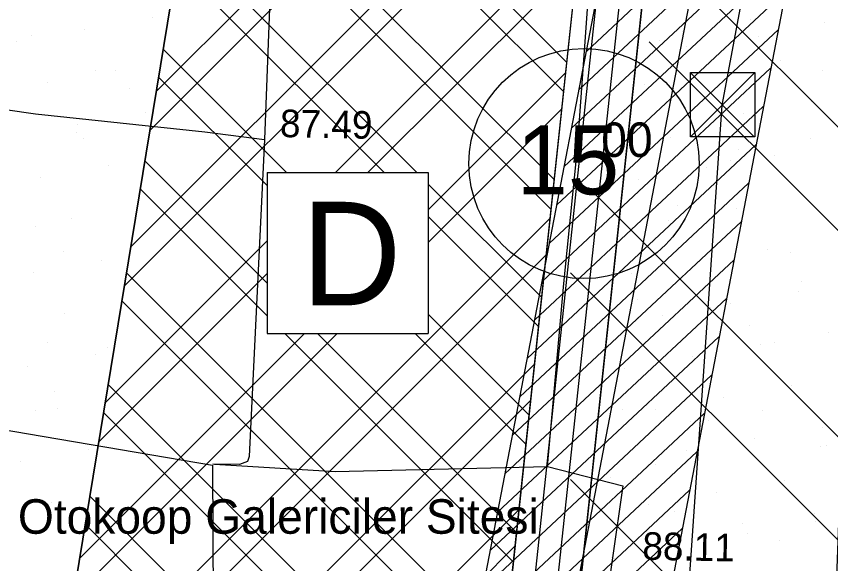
# Model space of a CAD drawing. Extents: x 417995 to 421451, y 4454518 to 4458015.
# Drawn here: x 419959.6 to 420136.5, y 4456156.8 to 4456275.9 of the extents above; entities that cross this region are included whole.
import ezdxf

# ---------------------------------------------------------------- set-up
doc = ezdxf.new("R2010")
doc.units = 0
for name, color, linetype in [('ADAKENARI', 7, 'Continuous'), ('Hat_ENH', 7, 'Continuous'), ('KALDIRIM_FAT', 7, 'Continuous'), ('KD_DAIRE', 7, 'Continuous'), ('KD_YGEN', 7, 'Continuous'), ('PL_AYA_PARK_DINLENME', 7, 'Continuous'), ('PL_K_DEPOLAMA', 7, 'Continuous'), ('S_Pilon', 7, 'Continuous'), ('SEMBOL_FAT', 7, 'Continuous'), ('Sinir_itirazli_Mulkiyet', 7, 'Continuous'), ('Sinir_Tel_bir_taraf', 7, 'Continuous'), ('SN_TR_SIVILASMA', 7, 'Continuous'), ('TA_ENH_154', 7, 'Continuous'), ('TA_ENH_KORUMA', 7, 'Continuous'), ('TA_ENH_TARAMA', 7, 'Continuous'), ('TRFAT_DEPOLAMA', 7, 'Continuous'), ('TRFAT_PARKALANI', 7, 'Continuous'), ('Y_Kot_Noktasi', 7, 'Continuous'), ('Y_Unsur', 7, 'Continuous')]:
    doc.layers.add(name, color=color, linetype=linetype)

msp = doc.modelspace()

# ---------------------------------------------------------------- linework, layer by layer
at = {"layer": 'ADAKENARI'}
for p, q in [((419997.77, 4456307.14), (419969.35, 4456133.92)), ((420081.86, 4456291.61), (420065.8, 4456141.07)), ((420096.85, 4456290.79), (420079.28, 4456126.03))]:
    msp.add_line(p, q, dxfattribs=at)
at = {"layer": 'Hat_ENH'}
msp.add_lwpolyline([(420155.01, 4456481.29), (420112.85, 4456256.55), (420103.77, 4456125.04)], dxfattribs=at)
at = {"layer": 'KALDIRIM_FAT'}
for p, q in [((420086.85, 4456291.34), (420070.59, 4456138.85)), ((420091.85, 4456291.06), (420075.56, 4456138.32))]:
    msp.add_line(p, q, dxfattribs=at)
at = {"layer": 'KD_DAIRE'}
msp.add_circle((420082.89, 4456243.82), 25, dxfattribs=at)
at = {"layer": 'PL_AYA_PARK_DINLENME'}
for points in [[(420104.23, 4456485.35), (420118.58, 4456602.84), (420160.15, 4456599.01), (420169.46, 4456547.15), (420173.29, 4456509.33), (420154.72, 4456475.01), (420147.91, 4456430.31), (420144.75, 4456342.83), (420144.28, 4456329.84), (420137.25, 4456140.22), (420129.3, 4456138.28), (420127.15, 4456137.75), (420107.76, 4456133), (420085.19, 4456127.47), (420079.28, 4456126.03), (420096.85, 4456290.79), (420097.25, 4456393.24), (420117.08, 4456483.82)], [(419877.03, 4456149.07), (419946.16, 4456314.89), (419962.3, 4456307.28), (419997.77, 4456307.14), (419969.35, 4456133.92)]]:
    msp.add_lwpolyline(points, close=True, dxfattribs=at)
at = {"layer": 'PL_K_DEPOLAMA'}
msp.add_lwpolyline([(420081.86, 4456291.61), (420065.8, 4456141.07), (420062.57, 4456137.38), (420016.72, 4456126.15), (419969.35, 4456133.92), (419997.77, 4456307.14), (420081.92, 4456306.81)], close=True, dxfattribs=at)
at = {"layer": 'S_Pilon'}
for p, q in [((420120.02, 4456263.62), (420106.2, 4456249.79)), ((420119.85, 4456249.62), (420106.2, 4456263.44))]:
    msp.add_line(p, q, dxfattribs=at)
msp.add_lwpolyline([(420120.02, 4456249.62), (420106.02, 4456249.62), (420106.02, 4456263.62), (420120.02, 4456263.62), (420120.02, 4456249.62)], dxfattribs=at)
at = {"layer": 'SEMBOL_FAT'}
for p, q in [((420014.05, 4456241.86), (420014.05, 4456206.86)), ((420014.05, 4456241.86), (420049.05, 4456241.86)), ((420049.05, 4456241.86), (420049.05, 4456206.86)), ((420014.05, 4456206.86), (420049.05, 4456206.86))]:
    msp.add_line(p, q, dxfattribs=at)
at = {"layer": 'Sinir_itirazli_Mulkiyet'}
for points in [[(420074.94, 4456177.98), (420078.52, 4456217.74), (420081.5, 4456247.16), (420083.68, 4456277.42), (420085.15, 4456293.46), (420101.65, 4456292.24), (420108.17, 4456332.91), (420115.39, 4456370.85), (420120.27, 4456402.73), (420122.49, 4456448.58)], [(420016.15, 4456319.6), (420013.48, 4456249.08)], [(419908.08, 4456262.71), (419963.73, 4456254.67), (420000.5, 4456250.76), (420013.48, 4456249.08), (420010.12, 4456180.17), (420009.78, 4456179.09), (420008.08, 4456178.37), (420002.28, 4456178.47)]]:
    msp.add_lwpolyline(points, dxfattribs=at)
at = {"layer": 'Sinir_Tel_bir_taraf'}
for points in [[(419867.43, 4456229.5), (419867.38, 4456225.82), (419867.26, 4456216.58), (419866.04, 4456210.95), (419864.33, 4456203.08), (419863.44, 4456198.98), (419864.02, 4456197.96), (419872.3, 4456196.53), (419893.38, 4456193.26), (419942.18, 4456188.47), (420002.19, 4456178.29), (420002.58, 4456103.97)], [(420002.65, 4456178.47), (420028.81, 4456176.91), (420074.94, 4456177.98), (420091.3, 4456173.79), (420084.62, 4456126.79)]]:
    msp.add_lwpolyline(points, dxfattribs=at)
at = {"layer": 'SN_TR_SIVILASMA'}
for p, q in [((421267.69, 4455122.12), (420103.66, 4456286.14)), ((421267.46, 4455099.9), (420097.06, 4456270.29)), ((421266.99, 4455055.46), (420083.86, 4456238.6)), ((421266.76, 4455033.24), (420079.94, 4456220.06)), ((421255.58, 4454999.52), (420079.94, 4456175.16))]:
    msp.add_line(p, q, dxfattribs=at)
at = {"layer": 'TA_ENH_154'}
msp.add_lwpolyline([(419862.83, 4455014.24), (420170.14, 4456613.6), (420230.68, 4456928.68), (420176.89, 4457440.84), (420133.44, 4457787.81)], dxfattribs=at)
at = {"layer": 'TA_ENH_KORUMA'}
msp.add_line((419842.5, 4455014.45), (420150.5, 4456617.38), dxfattribs=at)
msp.add_lwpolyline([(420153.62, 4457787.6), (420196.76, 4457443.12), (420250.88, 4456927.82), (420189.78, 4456609.83), (419883.15, 4455014.02)], dxfattribs=at)
at = {"layer": 'TA_ENH_TARAMA'}
for p, q in [((420083.4, 4456268.21), (420133.06, 4456314.62)), ((420081.8, 4456259.87), (420131.45, 4456306.27)), ((420080.2, 4456251.53), (420129.85, 4456297.93)), ((420078.59, 4456243.19), (420128.25, 4456289.59)), ((420076.99, 4456234.85), (420126.64, 4456281.25)), ((420075.39, 4456226.5), (420125.04, 4456272.9)), ((420073.79, 4456218.16), (420123.44, 4456264.56)), ((420072.18, 4456209.82), (420121.83, 4456256.22)), ((420070.58, 4456201.48), (420120.23, 4456247.88)), ((420068.98, 4456193.13), (420118.63, 4456239.54)), ((420067.37, 4456184.79), (420117.03, 4456231.19)), ((420065.77, 4456176.45), (420115.42, 4456222.85)), ((420064.17, 4456168.11), (420113.82, 4456214.51)), ((420062.57, 4456159.77), (420112.22, 4456206.17)), ((420060.96, 4456151.42), (420110.61, 4456197.82)), ((420059.36, 4456143.08), (420109.01, 4456189.48)), ((420057.76, 4456134.74), (420107.41, 4456181.14)), ((420056.15, 4456126.4), (420105.81, 4456172.8)), ((420054.55, 4456118.05), (420104.2, 4456164.46))]:
    msp.add_line(p, q, dxfattribs=at)
at = {"layer": 'TRFAT_DEPOLAMA'}
for p, q in [((419983.01, 4456217.2), (420072.66, 4456306.84)), ((419984.4, 4456225.66), (420065.61, 4456306.87)), ((419988.56, 4456251.04), (420044.48, 4456306.96)), ((419989.95, 4456259.49), (420037.44, 4456306.98)), ((420002.52, 4456307.12), (420075.7, 4456233.94)), ((420009.62, 4456307.09), (420076.39, 4456240.33)), ((420030.92, 4456307.01), (420078.43, 4456259.5)), ((420038.02, 4456306.98), (420079.11, 4456265.89)), ((420028.88, 4456241.86), (420081.87, 4456294.84)), ((419995.45, 4456292.98), (420046.57, 4456241.86)), ((419994.45, 4456286.91), (420039.5, 4456241.86)), ((420035.95, 4456241.86), (420081.4, 4456287.3)), ((419991.46, 4456268.69), (420018.29, 4456241.86)), ((419990.46, 4456262.61), (420014.05, 4456239.03)), ((420049.05, 4456233.74), (420078.86, 4456263.55)), ((420049.05, 4456226.67), (420078.02, 4456255.64)), ((419987.47, 4456244.39), (420014.05, 4456217.81)), ((420049.05, 4456239.38), (420073.66, 4456214.77)), ((419986.48, 4456238.31), (420014.05, 4456210.74)), ((419982.18, 4456138.59), (420075.49, 4456231.89)), ((420049.05, 4456232.31), (420072.98, 4456208.38)), ((419978.85, 4456191.82), (420014.05, 4456227.02)), ((419985.72, 4456135.05), (420074.64, 4456223.98)), ((419977.46, 4456183.36), (420014.05, 4456219.95)), ((419983.49, 4456220.09), (420064.26, 4456139.32)), ((419982.49, 4456214.02), (420059.8, 4456136.7)), ((420049.05, 4456211.1), (420070.93, 4456189.21)), ((419971.91, 4456149.53), (420029.24, 4456206.86)), ((419973.3, 4456157.99), (420022.17, 4456206.86)), ((420017.93, 4456206.86), (420067.52, 4456157.26)), ((420025, 4456206.86), (420068.21, 4456163.65)), ((420046.21, 4456206.86), (420070.25, 4456182.82)), ((420000.66, 4456128.79), (420072.11, 4456200.23)), ((419979.5, 4456195.79), (420042.76, 4456132.53)), ((420006.74, 4456127.79), (420071.26, 4456192.32)), ((419978.5, 4456189.72), (420037.08, 4456131.14)), ((419975.51, 4456171.5), (420020.04, 4456126.97)), ((420029.43, 4456129.26), (420068.73, 4456168.57)), ((419974.52, 4456165.42), (420013.21, 4456126.73)), ((420038.79, 4456131.56), (420067.89, 4456160.65))]:
    msp.add_line(p, q, dxfattribs=at)
at = {"layer": 'TRFAT_PARKALANI'}
for p, q in [((419989.14, 4456275.54), (419989.14, 4456275.54)), ((420118.98, 4456275.19), (420118.98, 4456275.19)), ((420135.18, 4456274.57), (420135.18, 4456274.57)), ((419974.37, 4456272.94), (419974.37, 4456272.94)), ((420104.21, 4456272.58), (420104.21, 4456272.58)), ((419962.82, 4456271.61), (419962.82, 4456271.61)), ((420120.76, 4456271.52), (420120.76, 4456271.52)), ((419959.6, 4456270.33), (419959.6, 4456270.33)), ((420099.34, 4456270.61), (420099.34, 4456270.61)), ((420105.12, 4456269.2), (420105.12, 4456269.2)), ((420125.64, 4456266.21), (420125.64, 4456266.21)), ((419976.73, 4456264.08), (419976.73, 4456264.08)), ((419981.03, 4456263.96), (419981.03, 4456263.96)), ((420123.68, 4456264.93), (420123.68, 4456264.93)), ((420134.66, 4456263.99), (420134.66, 4456263.99)), ((420110.87, 4456263.6), (420110.87, 4456263.6)), ((419966.26, 4456261.35), (419966.26, 4456261.35)), ((419984.22, 4456260.23), (419984.22, 4456260.23)), ((420096.1, 4456261), (420096.1, 4456261)), ((420132.3, 4456257.23), (420132.3, 4456257.23)), ((419987.69, 4456254.98), (419987.69, 4456254.98)), ((420117.53, 4456254.62), (420117.53, 4456254.62)), ((419972.92, 4456252.37), (419972.92, 4456252.37)), ((420102.76, 4456252.02), (420102.76, 4456252.02)), ((419972.73, 4456250.59), (419972.73, 4456250.59)), ((420101.64, 4456249.51), (420101.64, 4456249.51)), ((419974.12, 4456249.3), (419974.12, 4456249.3)), ((420132.06, 4456249.22), (420132.06, 4456249.22)), ((420116.41, 4456246.9), (420116.41, 4456246.9)), ((420114.79, 4456244.41), (420114.79, 4456244.41)), ((420124.19, 4456245.64), (420124.19, 4456245.64)), ((419979.58, 4456243.39), (419979.58, 4456243.39)), ((420109.42, 4456243.04), (420109.42, 4456243.04)), ((419964.81, 4456240.79), (419964.81, 4456240.79)), ((420094.64, 4456240.43), (420094.64, 4456240.43)), ((420130.85, 4456236.66), (420130.85, 4456236.66)), ((420099.04, 4456234.74), (420099.04, 4456234.74)), ((420103.3, 4456234.77), (420103.3, 4456234.77)), ((420116.08, 4456234.06), (420116.08, 4456234.06)), ((419971.47, 4456231.81), (419971.47, 4456231.81)), ((419963.83, 4456230.08), (419963.83, 4456230.08)), ((420101.31, 4456231.45), (420101.31, 4456231.45)), ((420112.94, 4456227.21), (420112.94, 4456227.21)), ((420122.74, 4456225.08), (420122.74, 4456225.08)), ((419969.78, 4456224.68), (419969.78, 4456224.68)), ((420127.71, 4456224.6), (420127.71, 4456224.6)), ((419978.13, 4456222.83), (419978.13, 4456222.83)), ((420107.97, 4456222.47), (420107.97, 4456222.47)), ((419963.35, 4456220.22), (419963.35, 4456220.22)), ((420093.19, 4456219.87), (420093.19, 4456219.87)), ((420130.25, 4456218.22), (420130.25, 4456218.22)), ((420129.4, 4456216.1), (420129.4, 4456216.1)), ((420094.41, 4456214.25), (420094.41, 4456214.25)), ((420110.34, 4456212.43), (420110.34, 4456212.43)), ((420114.63, 4456213.49), (420114.63, 4456213.49)), ((419970.02, 4456211.25), (419970.02, 4456211.25)), ((420099.85, 4456210.89), (420099.85, 4456210.89)), ((420094.7, 4456210.11), (420094.7, 4456210.11)), ((420118.75, 4456208.57), (420118.75, 4456208.57)), ((420136.06, 4456207.12), (420136.06, 4456207.12)), ((419966.31, 4456204.99), (419966.31, 4456204.99)), ((419979.29, 4456203.88), (419979.29, 4456203.88)), ((420121.29, 4456204.51), (420121.29, 4456204.51)), ((420124.24, 4456204.91), (420124.24, 4456204.91)), ((419976.68, 4456202.27), (419976.68, 4456202.27)), ((420106.51, 4456201.91), (420106.51, 4456201.91)), ((419961.9, 4456199.66), (419961.9, 4456199.66)), ((420091.74, 4456199.3), (420091.74, 4456199.3)), ((420127.95, 4456195.53), (420127.95, 4456195.53)), ((419967.8, 4456194.24), (419967.8, 4456194.24)), ((420113.18, 4456192.93), (420113.18, 4456192.93)), ((419963.7, 4456190.22), (419963.7, 4456190.22)), ((419968.56, 4456190.68), (419968.56, 4456190.68)), ((420091.22, 4456190.42), (420091.22, 4456190.42)), ((420098.4, 4456190.32), (420098.4, 4456190.32)), ((420121.64, 4456190.13), (420121.64, 4456190.13)), ((420106, 4456187.81), (420106, 4456187.81)), ((420109.86, 4456188.06), (420109.86, 4456188.06)), ((420134.61, 4456186.55), (420134.61, 4456186.55)), ((420119.84, 4456183.95), (420119.84, 4456183.95)), ((420134.21, 4456182.38), (420134.21, 4456182.38)), ((420135.54, 4456182.6), (420135.54, 4456182.6)), ((419975.22, 4456181.7), (419975.22, 4456181.7)), ((420105.06, 4456181.34), (420105.06, 4456181.34)), ((419960.45, 4456179.1), (419960.45, 4456179.1)), ((420090.29, 4456178.74), (420090.29, 4456178.74)), ((420098.37, 4456178.42), (420098.37, 4456178.42)), ((420088.62, 4456175.65), (420088.62, 4456175.65)), ((420126.5, 4456174.97), (420126.5, 4456174.97)), ((420111.72, 4456172.36), (420111.72, 4456172.36)), ((419967.11, 4456170.12), (419967.11, 4456170.12)), ((420096.95, 4456169.76), (420096.95, 4456169.76)), ((420102.52, 4456168.12), (420102.52, 4456168.12)), ((420132.94, 4456167.83), (420132.94, 4456167.83)), ((420117.29, 4456165.51), (420117.29, 4456165.51)), ((420133.16, 4456165.99), (420133.16, 4456165.99)), ((420118.38, 4456163.38), (420118.38, 4456163.38)), ((419973.77, 4456161.14), (419973.77, 4456161.14)), ((420125.32, 4456161.86), (420125.32, 4456161.86)), ((420103.61, 4456160.78), (420103.61, 4456160.78)), ((420088.84, 4456158.18), (420088.84, 4456158.18)), ((420089.48, 4456157.9), (420089.48, 4456157.9))]:
    msp.add_line(p, q, dxfattribs=at)

# ---------------------------------------------------------------- texts
at = {"layer": 'KD_YGEN'}
for s, height, p in [('15', 15, (420068.23, 4456237.12)), ('00', 7.5, (420086.64, 4456245.27))]:
    msp.add_text(s, height=height, dxfattribs=at).set_placement(p)
at = {"layer": 'SEMBOL_FAT'}
msp.add_text('D', height=22.5, dxfattribs=at).set_placement((420021.49, 4456213.02))
at = {"layer": 'Y_Kot_Noktasi'}
for s, p in [('87.49', (420016.8, 4456249.6)), ('88.11', (420095.53, 4456157.72))]:
    msp.add_text(s, height=6, rotation=358.8393, dxfattribs=at).set_placement(p)
at = {"layer": 'Y_Unsur'}
msp.add_text('Otokoop Galericiler Sitesi', height=7.5, dxfattribs=at).set_placement((419959.91, 4456163.35))

doc.saveas('drawing.dxf')
